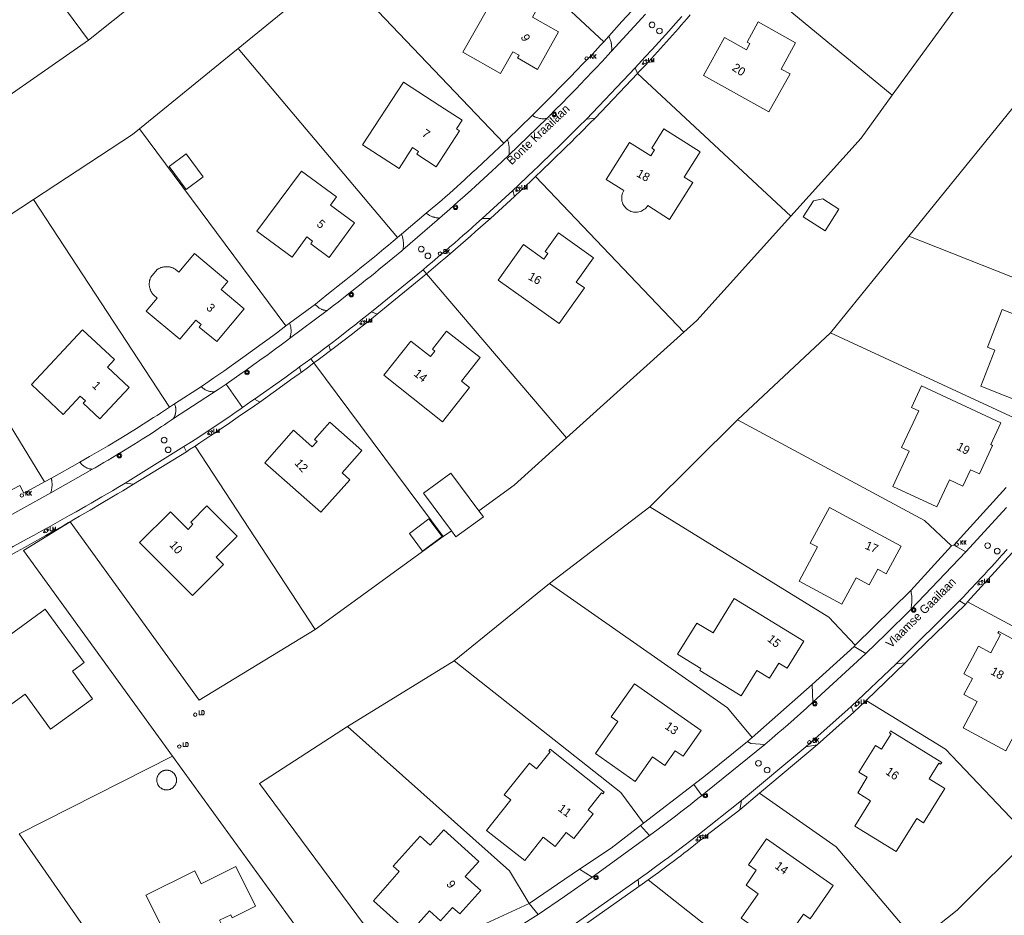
# Model space of a CAD drawing. Header units: metres. Extents: x 138165 to 154469, y 480134 to 494189.
# Tile 347 of 656: x 149090 to 149234, y 483888 to 484020. Entities that reach past the tile are written whole.
import ezdxf

# ---------------------------------------------------------------- set-up
doc = ezdxf.new("R2010")
doc.units = ezdxf.units.M
doc.header["$LTSCALE"] = 0.001
doc.header["$MEASUREMENT"] = 0
for name, color, linetype, lineweight in [('Level 5', 7, 'Continuous', 0), ('TOP-L-terrein schutting raster hek leuning', 7, 'Continuous', 0), ('TOP-L-topo objecten punt', 7, 'Continuous', 0), ('TOP-L-topo objecten vlak', 7, 'Continuous', 0), ('TOP-T-topo huisnummering naamgeving', 7, 'Continuous', 0)]:
    doc.layers.add(name, color=color, linetype=linetype, lineweight=lineweight)
doc.styles.add('Style-INTL_ISO', font='INTL_ISO.shx')
doc.styles.add('Style-STANDARD', font='STANDARD.shx')

# ---------------------------------------------------------------- blocks, each defined once
blk = doc.blocks.new('*U13')
at = {"layer": 'Level 5', "color": 7, "linetype": 'Continuous', "lineweight": 0}
blk.add_circle((0, 0), 0.0415, dxfattribs=at)
blk = doc.blocks.new('150')
at = {"layer": 'Level 5', "color": 7, "linetype": 'Continuous', "lineweight": 0}
blk.add_blockref('*U13', (0, 0), dxfattribs=at)
blk = doc.blocks.new('39')
at = {"layer": 'TOP-L-topo objecten punt', "color": 7, "linetype": 'Continuous', "lineweight": 0}
for p, q in [((0.0175, 0.0175), (-0.0175, 0.0175)), ((-0.0175, 0.0175), (-0.0175, -0.0175)), ((0.0175, 0.0175), (0.0175, -0.0175)), ((0.0175, -0.0175), (-0.0175, -0.0175))]:
    blk.add_line(p, q, dxfattribs=at)
blk.add_circle((0, 0), 0.0332, dxfattribs=at)
blk = doc.blocks.new('121')
at = {"layer": 'TOP-L-topo objecten punt', "color": 7, "linetype": 'Continuous', "lineweight": 0}
blk.add_circle((0, 0), 0.025, dxfattribs=at)
at = {"layer": 'TOP-L-topo objecten punt', "color": 7, "linetype": 'Continuous', "lineweight": 0, "style": 'Style-STANDARD'}
blk.add_text('LD', height=0.06, dxfattribs=at).set_placement((0.0483, 0))
blk = doc.blocks.new('72')
at = {"layer": 'TOP-L-topo objecten punt', "color": 7, "linetype": 'Continuous', "lineweight": 0}
blk.add_circle((0, 0), 0.025, dxfattribs=at)
at = {"layer": 'TOP-L-topo objecten punt', "color": 7, "linetype": 'Continuous', "lineweight": 0, "style": 'Style-STANDARD'}
blk.add_text('BK', height=0.06, dxfattribs=at).set_placement((0.0483, 0))
blk = doc.blocks.new('16')
at = {"layer": 'TOP-L-topo objecten punt', "color": 7, "linetype": 'Continuous', "lineweight": 0}
blk.add_circle((0, 0), 0.025, dxfattribs=at)
at = {"layer": 'TOP-L-topo objecten punt', "color": 7, "linetype": 'Continuous', "lineweight": 0, "style": 'Style-STANDARD'}
blk.add_text('LM', height=0.06, dxfattribs=at).set_placement((0.0483, 0))
blk = doc.blocks.new('10')
at = {"layer": 'TOP-L-topo objecten punt', "linetype": 'Continuous', "lineweight": 0}
blk.add_circle((0, 0), 0.0125, dxfattribs=at)
blk = doc.blocks.new('119')
at = {"layer": 'TOP-L-topo objecten punt', "color": 7, "linetype": 'Continuous', "lineweight": 0}
blk.add_circle((0, 0), 0.025, dxfattribs=at)
at = {"layer": 'TOP-L-topo objecten punt', "color": 7, "linetype": 'Continuous', "lineweight": 0, "style": 'Style-STANDARD'}
blk.add_text('KK', height=0.06, dxfattribs=at).set_placement((0.0483, 0))

msp = doc.modelspace()

# ---------------------------------------------------------------- linework, layer by layer
at = {"layer": 'TOP-L-terrein schutting raster hek leuning', "flags": 128}
for points in [[(149176.26, 484017.11), (149175.51, 484016.28), (149175.06, 484015.78), (149173.84, 484014.48), (149172.61, 484013.19), (149171.38, 484011.91), (149170.76, 484011.27), (149170.14, 484010.64), (149168.89, 484009.36), (149168.27, 484008.73), (149167.64, 484008.1), (149166.39, 484006.84), (149165.02, 484005.48)], [(149161.37, 484001.94), (149160.83, 484001.42), (149160.07, 484000.69), (149159.53, 484000.17), (149158.43, 483999.14), (149157.88, 483998.62), (149156.77, 483997.59), (149156.22, 483997.08), (149155.1, 483996.06), (149154.54, 483995.55), (149153.98, 483995.04), (149152.86, 483994.04), (149152.29, 483993.54), (149151.73, 483993.04), (149149.46, 483991.11)], [(149145.83, 483988.04), (149145.24, 483987.55), (149144.61, 483987.03), (149143.93, 483986.45), (149143.24, 483985.88), (149142.54, 483985.31), (149141.85, 483984.74), (149141.16, 483984.17), (149140.46, 483983.61), (149139.77, 483983.04), (149139.07, 483982.48), (149138.37, 483981.92), (149137.67, 483981.36), (149136.97, 483980.8), (149136.27, 483980.25), (149135.56, 483979.69), (149134.86, 483979.14), (149133.18, 483977.76)], [(149129.4, 483974.98), (149128.86, 483974.58), (149127.47, 483973.54), (149126.07, 483972.51), (149125.37, 483972), (149123.96, 483970.98), (149122.55, 483969.96), (149121.85, 483969.46), (149121.14, 483968.96), (149119.72, 483967.95), (149119.01, 483967.46), (149118.29, 483966.96), (149117.58, 483966.47), (149116.44, 483965.68)], [(149112.49, 483963.13), (149111.77, 483962.66), (149110.43, 483961.79), (149109.93, 483961.46), (149109.43, 483961.14), (149108.42, 483960.49), (149107.92, 483960.17), (149106.91, 483959.53), (149105.89, 483958.91), (149104.87, 483958.28), (149104.36, 483957.97), (149102.74, 483957.01), (149102.06, 483956.61), (149101.38, 483956.2), (149100, 483955.4), (149098.61, 483954.59)], [(149226.92, 483942.42), (149234.6, 483950.85)], [(149212.27, 483927.56), (149212.43, 483927.72), (149220.61, 483935.75)], [(149206.13, 483921.97), (149197.29, 483914.18), (149196.61, 483913.58)]]:
    msp.add_lwpolyline(points, dxfattribs=at)
at = {"layer": 'TOP-L-topo objecten vlak', "flags": 128}
for points in [[(149080.82, 484042.16), (149099.86, 484016.52)], [(149175.51, 484016.28), (149149.44, 484040.55)], [(149099.86, 484016.52), (149118.2, 484031.21)], [(149194.51, 484027.7), (149217.87, 484008.45)], [(149121.83, 484015.31), (149135.48, 484026.47), (149136.25, 484027.24)], [(149136.25, 484027.24), (149160.83, 484001.42)], [(149231.49, 484027.2), (149217.87, 484008.45)], [(149162.18, 484014.83), (149163.08, 484014.32), (149162.85, 484013.92), (149165.79, 484012.24), (149168.89, 484017.73), (149165.06, 484019.9), (149165.8, 484021.2), (149160.24, 484024.34), (149154.82, 484014.77), (149160.38, 484011.63), (149162.18, 484014.83)], [(149180.33, 484021.57), (149178.17, 484019.25), (149176.26, 484017.11)], [(149181.65, 484020.35), (149176.66, 484014.91)], [(149180.45, 484011.63), (149180.72, 484011.91), (149181.62, 484012.87), (149182.52, 484013.83), (149182.96, 484014.32), (149183.4, 484014.8), (149183.85, 484015.29), (149184.29, 484015.77), (149185.16, 484016.75), (149185.6, 484017.24), (149186.47, 484018.23), (149186.9, 484018.72), (149187.33, 484019.22), (149187.76, 484019.72), (149188.18, 484020.22)], [(149180.11, 484012.46), (149180.61, 484012.99), (149181.61, 484014.06), (149182.61, 484015.14), (149183.6, 484016.23), (149184.09, 484016.77), (149185.08, 484017.86), (149186.05, 484018.96), (149186.98, 484020.01)], [(149190.15, 484011.32), (149199.77, 484005.98), (149202.86, 484011.57), (149201.56, 484012.29), (149203.69, 484016.14), (149198.18, 484019.19), (149196.55, 484016.25), (149196.95, 484016.03), (149196.45, 484015.12), (149193.25, 484016.89), (149190.15, 484011.32)], [(149080.57, 484003.11), (149099.86, 484016.52)], [(149165.02, 484005.48), (149166.39, 484006.84), (149167.64, 484008.1), (149168.27, 484008.73), (149168.89, 484009.36), (149170.14, 484010.64), (149170.76, 484011.27), (149171.38, 484011.91), (149172.61, 484013.19), (149173.84, 484014.48), (149175.06, 484015.78), (149175.51, 484016.28)], [(149175.51, 484016.28), (149176.26, 484017.11)], [(149176.26, 484017.11), (149176.33, 484016.97), (149176.36, 484016.89), (149176.43, 484016.72), (149176.46, 484016.64), (149176.51, 484016.48), (149176.54, 484016.39), (149176.58, 484016.22), (149176.62, 484016.05), (149176.63, 484015.96), (149176.64, 484015.88), (149176.67, 484015.7), (149176.67, 484015.61), (149176.68, 484015.44), (149176.68, 484015.26), (149176.68, 484015.18), (149176.67, 484015), (149176.66, 484014.91)], [(149121.83, 484015.31), (149107.38, 484003.5)], [(149145.24, 483987.55), (149121.83, 484015.31)], [(149176.66, 484014.91), (149176.56, 484014.83), (149176.17, 484014.39), (149175.26, 484013.4), (149174.34, 484012.41), (149173.87, 484011.91), (149172.95, 484010.93), (149172.01, 484009.95), (149171.54, 484009.46), (149170.6, 484008.49), (149170.12, 484008.01), (149169.65, 484007.53), (149169.17, 484007.05), (149168.69, 484006.57), (149168.21, 484006.09), (149167.73, 484005.62), (149167.25, 484005.14), (149167.15, 484005.04)], [(149172.98, 484004.94), (149180.11, 484012.46)], [(149174.24, 484005.09), (149180.45, 484011.63)], [(149180.45, 484011.63), (149180.11, 484012.46)], [(149202.98, 483990.7), (149180.45, 484011.63)], [(149145.47, 483997.68), (149147.46, 484000.76), (149148.33, 484000.19), (149148.08, 483999.81), (149150.89, 483997.95), (149154.33, 484003.22), (149153.91, 484003.49), (149154.74, 484004.76), (149151.45, 484006.89), (149146.1, 484010.37), (149140.1, 484001.15), (149145.47, 483997.68)], [(149217.87, 484008.45), (149213.29, 484002.15), (149202.98, 483990.7)], [(149220.29, 483987.76), (149236.19, 484007.35), (149236.25, 484007.45)], [(149165.02, 484005.48), (149161.37, 484001.94)], [(149167.15, 484005.04), (149161.59, 483999.65)], [(149162.18, 483994.47), (149162.93, 483995.18), (149164.43, 483996.61), (149165.18, 483997.33), (149165.93, 483998.04), (149166.68, 483998.76), (149167.43, 483999.48), (149168.17, 484000.21), (149168.92, 484000.93), (149169.66, 484001.65), (149170.4, 484002.38), (149171.87, 484003.84), (149172.98, 484004.94)], [(149167.15, 484005.04), (149167.05, 484005.03), (149166.97, 484005.02), (149166.82, 484005), (149166.67, 484004.99), (149166.59, 484004.99), (149166.44, 484005), (149166.29, 484005.01), (149166.14, 484005.03), (149165.99, 484005.06), (149165.84, 484005.1), (149165.7, 484005.15), (149165.63, 484005.17), (149165.55, 484005.2), (149165.48, 484005.23), (149165.42, 484005.26), (149165.35, 484005.29), (149165.28, 484005.32), (149165.21, 484005.36), (149165.15, 484005.4), (149165.02, 484005.48)], [(149174.24, 484005.09), (149173.54, 484004.39), (149172.13, 484002.98), (149171.42, 484002.27), (149170.71, 484001.57), (149170, 484000.88), (149169.29, 484000.18), (149168.58, 483999.48), (149167.87, 483998.79), (149166.43, 483997.4), (149165.51, 483996.51)], [(149172.98, 484004.94), (149174.24, 484005.09)], [(149107.38, 484003.5), (149106.35, 484002.66), (149091.82, 483993.12)], [(149107.38, 484003.5), (149128.86, 483974.58)], [(149187.32, 483996.42), (149189.68, 484000.15), (149184.35, 484003.5), (149182.57, 484000.66), (149182.97, 484000.41), (149182.41, 483999.53), (149179.3, 484001.49), (149175.89, 483996.07), (149178.46, 483994.45), (149178.35, 483994.25), (149178.28, 483994.09), (149178.23, 483993.92), (149178.18, 483993.7), (149178.15, 483993.53), (149178.15, 483993.3), (149178.16, 483993.07), (149178.19, 483992.9), (149178.26, 483992.68), (149178.34, 483992.46), (149178.45, 483992.26), (149178.55, 483992.12), (149178.69, 483991.94), (149178.82, 483991.82), (149178.99, 483991.67), (149179.14, 483991.57), (149179.34, 483991.47), (149179.5, 483991.4), (149179.72, 483991.33), (149179.89, 483991.29), (149180.12, 483991.27), (149180.29, 483991.27), (149180.46, 483991.28), (149180.69, 483991.32), (149180.86, 483991.37), (149181.07, 483991.45), (149181.27, 483991.56), (149181.42, 483991.65), (149181.6, 483991.79), (149181.72, 483991.91), (149181.87, 483992.09), (149181.98, 483992.24), (149185.18, 483990.22), (149188.59, 483995.62), (149187.32, 483996.42)], [(149149.46, 483991.11), (149151.73, 483993.04), (149152.29, 483993.54), (149152.86, 483994.04), (149153.98, 483995.04), (149154.54, 483995.55), (149155.1, 483996.06), (149156.22, 483997.08), (149156.77, 483997.59), (149157.88, 483998.62), (149158.43, 483999.14), (149159.53, 484000.17), (149160.07, 484000.69), (149160.83, 484001.42)], [(149160.83, 484001.42), (149161.37, 484001.94)], [(149161.37, 484001.94), (149161.43, 484001.75), (149161.46, 484001.66), (149161.51, 484001.47), (149161.53, 484001.37), (149161.57, 484001.18), (149161.58, 484001.08), (149161.61, 484000.88), (149161.62, 484000.79), (149161.63, 484000.59), (149161.64, 484000.49), (149161.64, 484000.39), (149161.63, 484000.2), (149161.63, 484000.1), (149161.62, 483999.9), (149161.59, 483999.65)], [(149111.72, 483997.99), (149114.23, 483994.62), (149116.72, 483996.47), (149114.21, 483999.84), (149111.72, 483997.99)], [(149161.59, 483999.65), (149159.77, 483997.93), (149159.15, 483997.35), (149157.91, 483996.22), (149156.67, 483995.08), (149156.04, 483994.52), (149154.79, 483993.4), (149154.16, 483992.84), (149153.53, 483992.28), (149152.9, 483991.72), (149151.4, 483990.4)], [(149135.38, 483992.32), (149136.27, 483993.52), (149131.14, 483997.32), (149124.6, 483988.48), (149129.75, 483984.68), (149131.93, 483987.64), (149132.77, 483987.02), (149132.49, 483986.65), (149135.19, 483984.64), (149138.92, 483989.7), (149135.38, 483992.32)], [(149162.42, 483993.57), (149163.34, 483994.45), (149164.06, 483995.13), (149164.79, 483995.82), (149165.51, 483996.51)], [(149165.51, 483996.51), (149187.26, 483973.65)], [(149157.68, 483990.36), (149162.18, 483994.47)], [(149162.42, 483993.57), (149162.18, 483994.47)], [(149091.82, 483993.12), (149074.88, 483982.02), (149093.42, 483951.69)], [(149111.77, 483962.66), (149091.82, 483993.12)], [(149158.87, 483990.35), (149162.42, 483993.57)], [(149204.79, 483990.58), (149208, 483988.53), (149210.04, 483991.74), (149207.68, 483993.24), (149206.3, 483992.94), (149204.79, 483990.58)], [(149149.46, 483991.11), (149145.83, 483988.04)], [(149151.4, 483990.4), (149146.03, 483985.74)], [(149148.99, 483982.82), (149149.65, 483983.38), (149150.31, 483983.94), (149151.62, 483985.06), (149152.28, 483985.62), (149152.93, 483986.19), (149153.59, 483986.75), (149154.89, 483987.89), (149155.54, 483988.46), (149156.83, 483989.6), (149157.68, 483990.36)], [(149151.4, 483990.4), (149151.23, 483990.42), (149151.15, 483990.43), (149151.07, 483990.44), (149150.9, 483990.47), (149150.73, 483990.5), (149150.65, 483990.53), (149150.57, 483990.55), (149150.49, 483990.57), (149150.41, 483990.6), (149150.26, 483990.66), (149150.18, 483990.69), (149150.03, 483990.76), (149149.95, 483990.8), (149149.88, 483990.84), (149149.73, 483990.93), (149149.59, 483991.02), (149149.46, 483991.11)], [(149158.87, 483990.35), (149158.14, 483989.7), (149156.69, 483988.42), (149155.96, 483987.78), (149155.23, 483987.14), (149154.49, 483986.5), (149153.76, 483985.87), (149152.29, 483984.6), (149151.55, 483983.97), (149150.82, 483983.34), (149149.49, 483982.22)], [(149157.68, 483990.36), (149158.87, 483990.35)], [(149202.98, 483990.7), (149189.16, 483975.36), (149187.26, 483973.65)], [(149133.18, 483977.76), (149134.86, 483979.14), (149135.56, 483979.69), (149136.27, 483980.25), (149136.97, 483980.8), (149137.67, 483981.36), (149138.37, 483981.92), (149139.07, 483982.48), (149139.77, 483983.04), (149140.46, 483983.61), (149141.16, 483984.17), (149141.85, 483984.74), (149142.54, 483985.31), (149143.24, 483985.88), (149143.93, 483986.45), (149144.61, 483987.03), (149145.24, 483987.55)], [(149145.24, 483987.55), (149145.83, 483988.04)], [(149145.83, 483988.04), (149145.86, 483987.96), (149145.89, 483987.88), (149145.92, 483987.8), (149145.95, 483987.71), (149145.97, 483987.63), (149146.02, 483987.46), (149146.04, 483987.37), (149146.07, 483987.2), (149146.09, 483987.02), (149146.11, 483986.85), (149146.12, 483986.76), (149146.12, 483986.58), (149146.12, 483986.49), (149146.11, 483986.32), (149146.11, 483986.23), (149146.09, 483986.06), (149146.06, 483985.88), (149146.03, 483985.74)], [(149167.3, 483985.23), (149166.7, 483984.39), (149163.71, 483986.52), (149160, 483981.32), (149168.98, 483974.96), (149172.67, 483980.16), (149171.46, 483981.03), (149174.02, 483984.6), (149168.86, 483988.26), (149166.92, 483985.51), (149167.3, 483985.23)], [(149208.79, 483973.58), (149220.29, 483987.76)], [(149220.29, 483987.76), (149248.17, 483976.76), (149252.72, 483973.37)], [(149146.03, 483985.74), (149145.87, 483985.62), (149144.55, 483984.52), (149143.22, 483983.43), (149142.55, 483982.89), (149141.89, 483982.35), (149141.22, 483981.81), (149140.55, 483981.28), (149139.88, 483980.74), (149138.53, 483979.67), (149137.86, 483979.14), (149136.51, 483978.09), (149135.83, 483977.56), (149135.15, 483977.03), (149134.91, 483976.85)], [(149109.06, 483979.63), (149109.11, 483979.54), (149109.15, 483979.47), (149109.2, 483979.4), (149109.24, 483979.33), (149109.29, 483979.27), (149109.36, 483979.19), (149109.41, 483979.13), (149109.96, 483978.67), (149108.36, 483976.75), (149113.27, 483972.64), (149115.63, 483975.45), (149116.41, 483974.77), (149116.12, 483974.42), (149118.7, 483972.28), (149122.73, 483977.11), (149119.35, 483979.93), (149120.33, 483981.1), (149115.41, 483985.2), (149113.13, 483982.47), (149112.58, 483982.93), (149112.5, 483982.97), (149112.42, 483983.01), (149112.35, 483983.05), (149112.27, 483983.09), (149112.2, 483983.12), (149112.12, 483983.15), (149112.04, 483983.17), (149111.95, 483983.2), (149111.86, 483983.22), (149111.78, 483983.24), (149111.7, 483983.25), (149111.6, 483983.27), (149111.52, 483983.27), (149111.44, 483983.28), (149111.34, 483983.28), (149111.26, 483983.28), (149111.16, 483983.28), (149111.08, 483983.27), (149110.99, 483983.26), (149110.91, 483983.25), (149110.83, 483983.23), (149110.75, 483983.21), (149110.67, 483983.19), (149110.58, 483983.16), (149110.5, 483983.14), (149110.42, 483983.11), (149110.34, 483983.08), (149110.26, 483983.03), (149110.18, 483983), (149110.11, 483982.96), (149110.03, 483982.91), (149109.96, 483982.86), (149109, 483981.72), (149108.97, 483981.63), (149108.94, 483981.55), (149108.91, 483981.47), (149108.89, 483981.39), (149108.86, 483981.31), (149108.85, 483981.23), (149108.83, 483981.13), (149108.82, 483981.05), (149108.81, 483980.97), (149108.8, 483980.88), (149108.8, 483980.8), (149108.8, 483980.7), (149108.8, 483980.62), (149108.8, 483980.53), (149108.82, 483980.44), (149108.83, 483980.36), (149108.84, 483980.27), (149108.86, 483980.19), (149108.88, 483980.11), (149108.91, 483980.02), (149108.93, 483979.94), (149108.96, 483979.86), (149108.99, 483979.78), (149109.03, 483979.71), (149109.06, 483979.63)], [(149141.43, 483976.66), (149148.99, 483982.82)], [(149149.49, 483982.22), (149148.99, 483982.82)], [(149142.26, 483976.3), (149149.49, 483982.22)], [(149170.04, 483958.14), (149149.49, 483982.22)], [(149134.91, 483976.85), (149129.38, 483972.72)], [(149133.18, 483977.76), (149129.4, 483974.98)], [(149134.91, 483976.85), (149134.85, 483976.85), (149134.78, 483976.86), (149134.71, 483976.86), (149134.65, 483976.87), (149134.58, 483976.88), (149134.52, 483976.89), (149134.39, 483976.92), (149134.33, 483976.94), (149134.21, 483976.98), (149134.14, 483977), (149134.08, 483977.03), (149133.97, 483977.08), (149133.85, 483977.14), (149133.74, 483977.21), (149133.69, 483977.25), (149133.64, 483977.29), (149133.58, 483977.33), (149133.53, 483977.37), (149133.44, 483977.46), (149133.35, 483977.55), (149133.3, 483977.6), (149133.26, 483977.65), (149133.22, 483977.7), (149133.18, 483977.76)], [(149242.16, 483968.85), (149243.48, 483968.33), (149245.17, 483972.62), (149234.01, 483977.01), (149231.84, 483971.48), (149232.95, 483971.04), (149230.86, 483965.72), (149237.53, 483963.12), (149239.12, 483967.22), (149241.18, 483966.4), (149242.16, 483968.85)], [(149135.17, 483971.78), (149135.68, 483972.16), (149136.34, 483972.66), (149137, 483973.17), (149138.31, 483974.19), (149138.97, 483974.7), (149139.62, 483975.21), (149141.43, 483976.66)], [(149142.26, 483976.3), (149141.42, 483975.62), (149140.23, 483974.68), (149139.63, 483974.21), (149138.43, 483973.28), (149137.22, 483972.35), (149136.01, 483971.43), (149135.42, 483970.98)], [(149141.43, 483976.66), (149142.26, 483976.3)], [(149102.65, 483968.55), (149103.67, 483969.65), (149098.98, 483974.01), (149091.49, 483965.97), (149096.16, 483961.6), (149098.67, 483964.27), (149099.42, 483963.57), (149099.1, 483963.23), (149101.55, 483960.93), (149105.85, 483965.53), (149102.65, 483968.55)], [(149116.44, 483965.68), (149117.58, 483966.47), (149118.29, 483966.96), (149119.01, 483967.46), (149119.72, 483967.95), (149121.14, 483968.96), (149121.85, 483969.46), (149122.55, 483969.96), (149123.96, 483970.98), (149125.37, 483972), (149126.07, 483972.51), (149127.47, 483973.54), (149128.86, 483974.58)], [(149128.86, 483974.58), (149129.4, 483974.98)], [(149129.4, 483974.98), (149129.43, 483974.9), (149129.48, 483974.75), (149129.53, 483974.61), (149129.54, 483974.53), (149129.56, 483974.46), (149129.59, 483974.3), (149129.6, 483974.23), (149129.6, 483974.15), (149129.61, 483974), (149129.62, 483973.84), (149129.61, 483973.77), (149129.61, 483973.61), (149129.59, 483973.46), (149129.56, 483973.31), (149129.53, 483973.16), (149129.51, 483973.08), (149129.49, 483973.01), (149129.46, 483972.93), (149129.44, 483972.86), (149129.41, 483972.79), (149129.38, 483972.72)], [(149129.38, 483972.72), (149128.96, 483972.4), (149127.97, 483971.67), (149127.33, 483971.2), (149126.04, 483970.26), (149125.39, 483969.8), (149124.16, 483968.91), (149123, 483968.09), (149122.42, 483967.68), (149121.25, 483966.86), (149120.08, 483966.06)], [(149155.82, 483965.54), (149154.64, 483966.47), (149157.39, 483969.93), (149152.45, 483973.83), (149150.35, 483971.19), (149150.71, 483970.9), (149150.06, 483970.09), (149147.18, 483972.36), (149143.22, 483967.35), (149151.85, 483960.53), (149155.82, 483965.54)], [(149187.26, 483973.65), (149170.04, 483958.14)], [(149195.13, 483960.82), (149208.79, 483973.58)], [(149240.2, 483957.37), (149235.85, 483961.03), (149208.79, 483973.58)], [(149132.5, 483969.77), (149133.02, 483970.16), (149133.69, 483970.66), (149134.35, 483971.16), (149135.17, 483971.78)], [(149135.42, 483970.98), (149135.17, 483971.78)], [(149130.86, 483968.56), (149131.69, 483969.17), (149132.5, 483969.77)], [(149132.5, 483969.77), (149132.96, 483969.15)], [(149135.42, 483970.98), (149135.4, 483970.97), (149134.19, 483970.06), (149133.58, 483969.6), (149132.96, 483969.15)], [(149124.25, 483963.85), (149128.71, 483966.99), (149129.68, 483967.7), (149130.35, 483968.18), (149130.86, 483968.56)], [(149131.08, 483967.77), (149130.86, 483968.56)], [(149132.96, 483969.15), (149132.01, 483968.45), (149131.08, 483967.77)], [(149151.95, 483943.67), (149132.96, 483969.15)], [(149125.03, 483963.41), (149128.92, 483966.22), (149129.54, 483966.66), (149130.78, 483967.55), (149131.08, 483967.77)], [(149118.91, 483965.26), (149112.35, 483961.02)], [(149116.44, 483965.68), (149112.49, 483963.13)], [(149118.91, 483965.26), (149118.29, 483964.93), (149118.24, 483964.93), (149118.17, 483964.93), (149118.04, 483964.93), (149117.9, 483964.94), (149117.84, 483964.95), (149117.7, 483964.97), (149117.57, 483964.99), (149117.51, 483965.01), (149117.38, 483965.05), (149117.25, 483965.1), (149117.13, 483965.16), (149117.01, 483965.22), (149116.95, 483965.25), (149116.84, 483965.33), (149116.79, 483965.37), (149116.68, 483965.45), (149116.58, 483965.54), (149116.53, 483965.58), (149116.44, 483965.68)], [(149120.08, 483966.06), (149120.08, 483966.06), (149119.49, 483965.66), (149118.91, 483965.26)], [(149122.47, 483962.59), (149120.08, 483966.06)], [(149222.15, 483965.8), (149220.68, 483962.63), (149221.76, 483962.12), (149219.25, 483956.73), (149220.34, 483956.22), (149217.95, 483951.04), (149224.42, 483948.03), (149226.28, 483952.01), (149228.25, 483951.08), (149229.38, 483953.46), (149230.66, 483952.86), (149232.61, 483957.05), (149232.34, 483957.17), (149233.82, 483960.34), (149222.15, 483965.8)], [(149122.47, 483962.59), (149122.64, 483962.71), (149123.71, 483963.47), (149124.25, 483963.85)], [(149124.25, 483963.85), (149125.03, 483963.41)], [(149098.61, 483954.59), (149100, 483955.4), (149101.38, 483956.2), (149102.06, 483956.61), (149102.74, 483957.01), (149104.36, 483957.97), (149104.87, 483958.28), (149105.89, 483958.91), (149106.91, 483959.53), (149107.92, 483960.17), (149108.42, 483960.49), (149109.43, 483961.14), (149109.93, 483961.46), (149110.43, 483961.79), (149111.77, 483962.66)], [(149111.77, 483962.66), (149112.49, 483963.13)], [(149112.49, 483963.13), (149112.55, 483963), (149112.59, 483962.88), (149112.63, 483962.75), (149112.66, 483962.62), (149112.67, 483962.55), (149112.68, 483962.49), (149112.68, 483962.42), (149112.69, 483962.35), (149112.69, 483962.29), (149112.7, 483962.22), (149112.69, 483962.09), (149112.68, 483961.96), (149112.66, 483961.82), (149112.64, 483961.69), (149112.62, 483961.63), (149112.58, 483961.5), (149112.56, 483961.44), (149112.53, 483961.38), (149112.51, 483961.31), (149112.48, 483961.25), (149112.45, 483961.19), (149112.42, 483961.14), (149112.39, 483961.08), (149112.35, 483961.02)], [(149113.88, 483956.88), (149114.99, 483957.58), (149115.55, 483957.94), (149116.65, 483958.65), (149117.75, 483959.38), (149118.84, 483960.1), (149119.93, 483960.84), (149120.48, 483961.21), (149121.02, 483961.58), (149121.56, 483961.96), (149122.1, 483962.33), (149122.47, 483962.59)], [(149125.03, 483963.41), (149123.44, 483962.31), (149122.65, 483961.76), (149121.85, 483961.22), (149120.26, 483960.13), (149119.45, 483959.59), (149118.65, 483959.05), (149117.85, 483958.52), (149116.24, 483957.45), (149115.51, 483956.96)], [(149112.35, 483961.02), (149111.99, 483960.76), (149111.42, 483960.37), (149111.01, 483960.09), (149110.6, 483959.81), (149109.78, 483959.26), (149108.96, 483958.72), (149107.77, 483957.97), (149107.14, 483957.58), (149106.52, 483957.19), (149105.89, 483956.81), (149105.27, 483956.42), (149104.01, 483955.66), (149102.75, 483954.9), (149102.12, 483954.52), (149100.85, 483953.78), (149100.45, 483953.54)], [(149125.74, 483954.48), (149133.98, 483947.23), (149138.22, 483952.01), (149137.1, 483953.01), (149140, 483956.3), (149135.29, 483960.45), (149133.07, 483957.93), (149133.42, 483957.63), (149132.73, 483956.85), (149129.97, 483959.28), (149125.74, 483954.48)], [(149182.3, 483948.02), (149195.13, 483960.82)], [(149195.13, 483960.82), (149222.62, 483946.05), (149226.59, 483942.29)], [(149170.04, 483958.14), (149162.36, 483951.23), (149157.19, 483947.47)], [(149105.27, 483951.49), (149113.88, 483956.88)], [(149114.25, 483956.13), (149113.88, 483956.88)], [(149114.25, 483956.13), (149114.7, 483956.43), (149115.51, 483956.96)], [(149115.51, 483956.96), (149133.15, 483930.02)], [(149106.48, 483951.35), (149114.25, 483956.13)], [(149098.61, 483954.59), (149094.42, 483952.22)], [(149100.45, 483953.54), (149100.31, 483953.56), (149100.17, 483953.58), (149100.11, 483953.6), (149099.97, 483953.63), (149099.83, 483953.67), (149099.7, 483953.72), (149099.64, 483953.75), (149099.57, 483953.78), (149099.45, 483953.84), (149099.32, 483953.91), (149099.21, 483953.99), (149099.09, 483954.08), (149098.98, 483954.17), (149098.88, 483954.27), (149098.83, 483954.32), (149098.79, 483954.37), (149098.69, 483954.48), (149098.61, 483954.59)], [(149093.42, 483951.69), (149094.42, 483952.22)], [(149100.45, 483953.54), (149094.33, 483950.07)], [(149094.42, 483952.22), (149094.44, 483952.11), (149094.46, 483952.02), (149094.47, 483951.93), (149094.5, 483951.75), (149094.51, 483951.66), (149094.52, 483951.48), (149094.52, 483951.4), (149094.52, 483951.22), (149094.52, 483951.13), (149094.51, 483950.95), (149094.5, 483950.86), (149094.49, 483950.77), (149094.46, 483950.59), (149094.42, 483950.41), (149094.4, 483950.33), (149094.36, 483950.15), (149094.33, 483950.07)], [(149157.19, 483947.47), (149153.09, 483952.98), (149149.05, 483950.04), (149153.14, 483944.53)], [(148980.64, 483911.88), (149008.62, 483917.71), (149022.24, 483921.67), (149046.09, 483929.71), (149062.3, 483936.83), (149089.81, 483951.16), (149090.39, 483950.06), (149093.42, 483951.69)], [(149088.16, 483941.82), (149088.8, 483942.19), (149090.87, 483943.32), (149091.9, 483943.88), (149092.93, 483944.45), (149093.96, 483945.02), (149096.02, 483946.17), (149097.05, 483946.75), (149098.07, 483947.32), (149099.48, 483948.12), (149100.27, 483948.57), (149101.84, 483949.48), (149102.62, 483949.94), (149103.41, 483950.4), (149104.19, 483950.85), (149105.27, 483951.49)], [(149097.18, 483945.84), (149097.73, 483946.18), (149098.53, 483946.65), (149100.13, 483947.57), (149101.72, 483948.51), (149103.31, 483949.45), (149104.11, 483949.92), (149104.9, 483950.4), (149105.69, 483950.87), (149106.48, 483951.35)], [(149105.27, 483951.49), (149106.48, 483951.35)], [(149226.92, 483942.42), (149234.6, 483950.85)], [(149094.33, 483950.07), (149087.32, 483946.17)], [(149111.89, 483947.32), (149107.36, 483942.78), (149115.15, 483935.04), (149119.67, 483939.57), (149118.6, 483940.63), (149121.71, 483943.74), (149117.25, 483948.17), (149114.89, 483945.8), (149115.21, 483945.47), (149114.48, 483944.73), (149111.89, 483947.32)], [(149167.56, 483936.78), (149182.3, 483948.02)], [(149212.43, 483927.72), (149208.55, 483931.86), (149182.3, 483948.02)], [(149216.99, 483938.21), (149219.17, 483942.27), (149208.64, 483947.95), (149205.83, 483942.72), (149206.88, 483942.15), (149204.19, 483937.11), (149210.47, 483933.73), (149212.55, 483937.6), (149214.49, 483936.57), (149215.74, 483938.88), (149216.99, 483938.21)], [(149234.63, 483947.93), (149228.67, 483941.41)], [(149153.14, 483944.53), (149153.82, 483943.62), (149157.87, 483946.56), (149157.19, 483947.47)], [(149097.18, 483945.84), (149096.93, 483945.72), (149096.13, 483945.27), (149094.52, 483944.36), (149093.6, 483943.84), (149091.51, 483942.67), (149090.47, 483942.08), (149089.42, 483941.5), (149088.09, 483940.77)], [(149097.18, 483945.84), (149090.33, 483941.65), (149112.21, 483911.46)], [(149133.15, 483930.02), (149116.14, 483919.66), (149097.18, 483945.84)], [(149146.98, 483944.14), (149148.92, 483941.54), (149151.8, 483943.69), (149149.86, 483946.29), (149146.98, 483944.14)], [(149151.95, 483943.67), (149133.15, 483930.02)], [(149153.14, 483944.53), (149151.95, 483943.67)], [(149226.59, 483942.29), (149220.61, 483935.75)], [(149226.92, 483942.42), (149226.59, 483942.29)], [(149228.67, 483941.41), (149226.92, 483942.42)], [(149220.61, 483932.99), (149228.67, 483941.41)], [(149227.74, 483934.22), (149228.27, 483934.77), (149229.32, 483935.88), (149230.36, 483936.99), (149230.88, 483937.55), (149231.39, 483938.11), (149231.91, 483938.67), (149232.42, 483939.23), (149232.93, 483939.79), (149233.96, 483940.93), (149234.72, 483941.78)], [(149235.89, 483941.79), (149228.94, 483934.08)], [(149153.54, 483925.45), (149167.56, 483936.78)], [(149167.56, 483936.78), (149193.66, 483918.53), (149197.29, 483914.18)], [(149212.43, 483927.72), (149220.61, 483935.75)], [(149220.61, 483935.75), (149220.63, 483935.63), (149220.67, 483935.39), (149220.7, 483935.15), (149220.72, 483934.91), (149220.73, 483934.79), (149220.73, 483934.67), (149220.74, 483934.43), (149220.74, 483934.31), (149220.73, 483934.06), (149220.73, 483933.94), (149220.71, 483933.7), (149220.7, 483933.58), (149220.69, 483933.46), (149220.67, 483933.34), (149220.63, 483933.1), (149220.61, 483932.99)], [(149189.61, 483924.03), (149195.69, 483920.28), (149198, 483924.03), (149199.86, 483922.88), (149201.24, 483925.11), (149202.46, 483924.37), (149204.87, 483928.31), (149194.67, 483934.58), (149191.56, 483929.52), (149189.17, 483930.98), (149186.36, 483926.39), (149189.77, 483924.3), (149189.61, 483924.03)], [(149227.74, 483934.22), (149218.45, 483924.99)], [(149219.78, 483925.15), (149228.6, 483933.71)], [(149228.6, 483933.71), (149227.74, 483934.22)], [(149228.94, 483934.08), (149228.6, 483933.71)], [(149228.94, 483934.08), (149240.87, 483927.67), (149253.92, 483915.48)], [(149094.27, 483915.4), (149100.47, 483919.88), (149097.54, 483923.93), (149099.23, 483925.19), (149093.53, 483933.03), (149087.71, 483928.77), (149086.98, 483929.77), (149080.83, 483925.29), (149084.79, 483919.84), (149085.04, 483920.02), (149084.88, 483920.25), (149085.72, 483920.86), (149087.55, 483918.33), (149090.56, 483920.54), (149094.27, 483915.4)], [(149220.61, 483932.99), (149216.95, 483929.33), (149213.99, 483926.52)], [(149228.26, 483915.59), (149234.56, 483912.23), (149237.26, 483917.26), (149238.32, 483916.69), (149241.12, 483921.93), (149239.39, 483922.85), (149240.8, 483925.49), (149241.2, 483925.28), (149241.34, 483925.55), (149233.5, 483929.76), (149233.36, 483929.49), (149233.76, 483929.28), (149232.33, 483926.63), (149230.55, 483927.58), (149228.38, 483923.51), (149229.64, 483922.84), (149228.4, 483920.51), (149230.33, 483919.48), (149228.26, 483915.59)], [(149212.27, 483927.56), (149212.43, 483927.72)], [(149212.27, 483927.56), (149206.13, 483921.97)], [(149206.23, 483919.36), (149213.99, 483926.52)], [(149213.99, 483926.52), (149212.27, 483927.56)], [(149137.88, 483915.79), (149153.54, 483925.45)], [(149153.54, 483925.45), (149178.02, 483906.1), (149181.35, 483901.6)], [(149211.86, 483918.75), (149218.45, 483924.99)], [(149219.78, 483925.15), (149214.02, 483919.63)], [(149218.45, 483924.99), (149219.78, 483925.15)], [(149187.16, 483911.42), (149189.8, 483915.21), (149180.01, 483922.07), (149176.59, 483917.2), (149177.57, 483916.51), (149174.32, 483911.84), (149180.14, 483907.74), (149182.69, 483911.34), (149184.48, 483910.08), (149186, 483912.24), (149187.16, 483911.42)], [(149197.29, 483914.18), (149206.13, 483921.97)], [(149206.13, 483921.97), (149206.23, 483919.36)], [(149206.23, 483919.36), (149205.31, 483918.53), (149204.39, 483917.7), (149203.47, 483916.88), (149202.54, 483916.06), (149201.6, 483915.25), (149201.13, 483914.85), (149200.18, 483914.05), (149199.15, 483913.18)], [(149214.02, 483919.63), (149212.17, 483917.86)], [(149238.05, 483899.47), (149225.68, 483912.46), (149214.02, 483919.63)], [(149211.86, 483918.75), (149205.19, 483912.81)], [(149206.86, 483913.13), (149210.07, 483915.97), (149212.17, 483917.86)], [(149212.17, 483917.86), (149211.86, 483918.75)], [(149146.43, 483878.51), (149125, 483907.42), (149137.88, 483915.79)], [(149137.88, 483915.79), (149161.68, 483894.6), (149164.55, 483889.84)], [(149225.13, 483910.53), (149217.63, 483915.15), (149217.46, 483914.88), (149217.71, 483914.73), (149216.3, 483912.45), (149215.4, 483913.01), (149212.98, 483909.08), (149214.19, 483908.34), (149212.81, 483906.06), (149214.68, 483904.91), (149212.38, 483901.17), (149218.45, 483897.43), (149221.46, 483902.3), (149222.48, 483901.67), (149225.6, 483906.71), (149223.31, 483908.13), (149224.71, 483910.41), (149224.96, 483910.26), (149225.13, 483910.53)], [(149196.61, 483913.58), (149190.47, 483908.63), (149188.76, 483907.31)], [(149189.93, 483905.69), (149190.51, 483906.15), (149199.15, 483913.18)], [(149196.61, 483913.58), (149197.29, 483914.18)], [(149199.15, 483913.18), (149197.11, 483913.28), (149196.61, 483913.58)], [(149167.67, 483912.46), (149167.47, 483912.21), (149167.63, 483912.09), (149165.65, 483909.6), (149164.6, 483910.43), (149160.91, 483905.78), (149161.85, 483905.03), (149158.3, 483900.54), (149163.91, 483896.12), (149166.63, 483899.58), (149168.36, 483898.2), (149169.98, 483900.24), (149171.1, 483899.36), (149173.96, 483902.98), (149173.23, 483903.56), (149175.2, 483906.06), (149175.36, 483905.93), (149175.56, 483906.18), (149167.67, 483912.46)], [(149195.72, 483904.92), (149205.19, 483912.81)], [(149198.38, 483906.02), (149206.86, 483913.13)], [(149205.19, 483912.81), (149206.86, 483913.13)], [(149089.7, 483900.03), (149112.21, 483911.46)], [(149112.21, 483911.46), (149133.48, 483882.1), (149129.72, 483880.25), (149133.31, 483873.62)], [(149109.91, 483907.72), (149109.92, 483907.66), (149109.94, 483907.59), (149109.96, 483907.52), (149109.98, 483907.45), (149110, 483907.39), (149110.03, 483907.33), (149110.06, 483907.26), (149110.1, 483907.2), (149110.13, 483907.14), (149110.17, 483907.08), (149110.22, 483907.02), (149110.27, 483906.97), (149110.31, 483906.92), (149110.36, 483906.87), (149110.42, 483906.82), (149110.48, 483906.78), (149110.53, 483906.74), (149110.58, 483906.7), (149110.65, 483906.67), (149110.72, 483906.63), (149110.79, 483906.6), (149110.85, 483906.58), (149110.92, 483906.55), (149110.99, 483906.53), (149111.05, 483906.52), (149111.13, 483906.51), (149111.2, 483906.49), (149111.27, 483906.49), (149111.34, 483906.49), (149111.42, 483906.49), (149111.48, 483906.49), (149111.55, 483906.5), (149111.63, 483906.52), (149111.7, 483906.53), (149111.77, 483906.55), (149111.84, 483906.57), (149111.9, 483906.6), (149111.97, 483906.63), (149112.03, 483906.66), (149112.09, 483906.69), (149112.15, 483906.73), (149112.21, 483906.77), (149112.27, 483906.82), (149112.32, 483906.87), (149112.37, 483906.91), (149112.42, 483906.97), (149112.46, 483907.02), (149112.51, 483907.07), (149112.55, 483907.14), (149112.59, 483907.19), (149112.62, 483907.26), (149112.66, 483907.32), (149112.68, 483907.38), (149112.71, 483907.45), (149112.73, 483907.52), (149112.75, 483907.59), (149112.77, 483907.65), (149112.78, 483907.71), (149112.79, 483907.79), (149112.79, 483907.86), (149112.8, 483907.94), (149112.79, 483908.01), (149112.79, 483908.08), (149112.78, 483908.14), (149112.77, 483908.22), (149112.75, 483908.28), (149112.73, 483908.35), (149112.71, 483908.42), (149112.66, 483908.54), (149112.63, 483908.61), (149112.59, 483908.68), (149112.52, 483908.78), (149112.48, 483908.84), (149112.43, 483908.9), (149112.38, 483908.96), (149112.32, 483909.01), (149112.21, 483909.1), (149112.15, 483909.14), (149112.1, 483909.18), (149112.03, 483909.22), (149111.96, 483909.25), (149111.91, 483909.28), (149111.84, 483909.3), (149111.77, 483909.32), (149111.7, 483909.34), (149111.63, 483909.36), (149111.55, 483909.37), (149111.49, 483909.38), (149111.42, 483909.39), (149111.35, 483909.39), (149111.29, 483909.39), (149111.21, 483909.38), (149111.15, 483909.37), (149111.07, 483909.36), (149111.01, 483909.35), (149110.94, 483909.33), (149110.86, 483909.31), (149110.79, 483909.28), (149110.73, 483909.25), (149110.67, 483909.22), (149110.61, 483909.19), (149110.55, 483909.15), (149110.48, 483909.1), (149110.42, 483909.06), (149110.37, 483909.01), (149110.32, 483908.97), (149110.27, 483908.91), (149110.23, 483908.86), (149110.18, 483908.8), (149110.14, 483908.74), (149110.1, 483908.68), (149110.04, 483908.56), (149110.01, 483908.49), (149109.98, 483908.42), (149109.96, 483908.36), (149109.94, 483908.29), (149109.92, 483908.22), (149109.91, 483908.15), (149109.9, 483908.08), (149109.9, 483908.01), (149109.89, 483907.94), (149109.9, 483907.87), (149109.9, 483907.8), (149109.91, 483907.72)], [(149181.35, 483901.6), (149188.76, 483907.31)], [(149188.76, 483907.31), (149189.93, 483905.69)], [(149195.47, 483903.57), (149198.38, 483906.02)], [(149198.38, 483906.02), (149209.63, 483898.15), (149221.5, 483884.13)], [(149189.93, 483905.69), (149189.35, 483905.23), (149188.77, 483904.77), (149188.19, 483904.32), (149187.02, 483903.41), (149185.85, 483902.51), (149185.26, 483902.07), (149184.08, 483901.18), (149183.49, 483900.73), (149182.23, 483899.81)], [(149195.72, 483904.92), (149189.32, 483899.87)], [(149195.47, 483903.57), (149195.72, 483904.92)], [(149190.5, 483899.74), (149195.47, 483903.57)], [(149155.19, 483893.77), (149157.19, 483896.01), (149152.04, 483900.63), (149150.03, 483898.4), (149148.54, 483899.72), (149144.6, 483895.3), (149145.5, 483894.51), (149141.71, 483890.22), (149147, 483885.48), (149149.92, 483888.74), (149151.57, 483887.29), (149153.33, 483889.25), (149154.39, 483888.31), (149157.45, 483891.74), (149155.19, 483893.77)], [(149180.9, 483901.26), (149176.59, 483897.96), (149171.94, 483894.85)], [(149180.9, 483901.26), (149181.35, 483901.6)], [(149182.23, 483899.81), (149180.9, 483901.26)], [(149089.7, 483900.03), (149110.14, 483870.64)], [(149173.82, 483893.7), (149182.23, 483899.81)], [(149180.56, 483893.33), (149181.25, 483893.83), (149181.88, 483894.29), (149183.13, 483895.2), (149184.38, 483896.12), (149185, 483896.59), (149186.24, 483897.52), (149186.86, 483897.98), (149187.48, 483898.45), (149188.09, 483898.92), (149189.32, 483899.87)], [(149182.04, 483893.3), (149183.06, 483894.04), (149183.54, 483894.39), (149184.01, 483894.73), (149184.95, 483895.43), (149185.89, 483896.13), (149186.35, 483896.48), (149186.82, 483896.84), (149187.28, 483897.2), (149187.75, 483897.56), (149188.67, 483898.28), (149189.58, 483899.01), (149190.04, 483899.37), (149190.5, 483899.74)], [(149189.32, 483899.87), (149190.5, 483899.74)], [(149205.82, 483887.59), (149209.21, 483892.45), (149199.4, 483899.3), (149196.75, 483895.51), (149197.91, 483894.7), (149196.42, 483892.53), (149198.2, 483891.25), (149195.69, 483887.66), (149201.54, 483883.57), (149204.83, 483888.28), (149205.82, 483887.59)], [(149238.05, 483899.47), (149227.39, 483888.86), (149221.5, 483884.13)], [(149120.16, 483885.2), (149119.08, 483887.36), (149120.76, 483888.17), (149120.98, 483887.73), (149124.41, 483889.44), (149121.51, 483895.26), (149116.41, 483892.72), (149115.46, 483894.62), (149108.31, 483891.04), (149113.02, 483881.63), (149120.16, 483885.2)], [(149164.55, 483889.84), (149171.94, 483894.85)], [(149171.94, 483894.85), (149173.82, 483893.7)], [(149173.82, 483893.7), (149169.76, 483890.86), (149165.87, 483888.23)], [(149180.56, 483893.33), (149170.69, 483886.39)], [(149180.68, 483892.34), (149180.56, 483893.33)], [(149180.68, 483892.34), (149181.16, 483892.68), (149182.04, 483893.3)], [(149182.04, 483893.3), (149192.77, 483884.82), (149203.91, 483869.96)], [(149171.98, 483886.22), (149180.68, 483892.34)], [(149164.55, 483889.84), (149157.58, 483886.6)], [(149165.87, 483888.23), (149164.55, 483889.84)], [(149156.83, 483882.52), (149165.87, 483888.23)]]:
    msp.add_lwpolyline(points, dxfattribs=at)

# ---------------------------------------------------------------- block references
at = {"layer": 'TOP-L-topo objecten punt', "xscale": 10, "yscale": 10, "zscale": 10}
for name, p in [('150', (149182.6, 484018.76)), ('150', (149183.69, 484017.87)), ('119', (149172.99, 484013.84)), ('10', (149181.29, 484013.07)), ('16', (149181.53, 484013.29)), ('10', (149181.76, 484013.56)), ('39', (149168.24, 484005.64)), ('10', (149162.71, 483994.46)), ('16', (149162.9, 483994.63)), ('10', (149163.16, 483994.84)), ('39', (149153.75, 483992)), ('150', (149148.73, 483985.86)), ('72', (149151.48, 483985.19)), ('150', (149149.7, 483984.86)), ('39', (149138.47, 483979.17)), ('16', (149140.12, 483975.07)), ('10', (149140.39, 483975.25)), ('10', (149139.84, 483974.87)), ('39', (149123.15, 483967.76)), ('16', (149117.7, 483958.89)), ('150', (149110.98, 483957.83)), ('10', (149117.48, 483958.74)), ('10', (149117.97, 483959.11)), ('150', (149111.56, 483956.4)), ('39', (149104.41, 483955.55)), ('119', (149090.09, 483949.71)), ('16', (149093.66, 483944.52)), ('10', (149093.41, 483944.34)), ('10', (149093.91, 483944.66)), ('119', (149227.34, 483942.5)), ('150', (149231.87, 483942.34)), ('150', (149233.28, 483941.54)), ('10', (149230.54, 483936.67)), ('16', (149230.82, 483936.86)), ('10', (149231.07, 483937.12)), ('39', (149221.01, 483932.9)), ('39', (149206.5, 483919.14)), ('10', (149212.5, 483918.85)), ('16', (149212.72, 483919.14)), ('10', (149212.98, 483919.33)), ('121', (149115.55, 483917.53)), ('121', (149113.21, 483912.85)), ('72', (149205.7, 483913.47)), ('150', (149198.22, 483910.4)), ('150', (149199.5, 483909.41)), ('39', (149190.43, 483905.66)), ('10', (149189.18, 483899.1)), ('16', (149189.47, 483899.36)), ('10', (149189.68, 483899.58)), ('39', (149174.37, 483893.63))]:
    msp.add_blockref(name, p, dxfattribs=at)

# ---------------------------------------------------------------- texts
at = {"layer": 'TOP-T-topo huisnummering naamgeving', "style": 'Style-INTL_ISO'}
for s, rotation, p in [('9', 295.8, (149163.27, 484017.03)), ('20', 326.1, (149194.24, 484012.2)), ('Bonte Kraailaan', 43.4, (149161.99, 483998.13)), ('7', 326.2, (149148.71, 484002.53)), ('18', 331.1, (149180.21, 483996.59)), ('5', 320.3, (149133.26, 483989.36)), ('16', 330.7, (149164.3, 483981.48)), ('3', 315.3, (149117.06, 483977.14)), ('14', 321.2, (149147.52, 483967.39)), ('1', 315.4, (149100.31, 483965.72)), ('19', 331.5, (149227.2, 483956.51)), ('12', 311.9, (149130.05, 483954.38)), ('10', 310.9, (149111.66, 483942.39)), ('17', 337.1, (149213.77, 483941.92)), ('Vlaamse Gaailaan', 44.9, (149217.67, 483927.24)), ('15', 320.7, (149199.43, 483928.45)), ('18', 331.5, (149232.19, 483923.53)), ('13', 325.2, (149184.38, 483915.57)), ('16', 325.3, (149216.78, 483908.91)), ('11', 323.3, (149168.7, 483903.53)), ('14', 323.4, (149200.53, 483895.1)), ('9', 306.2, (149152.34, 483892.66))]:
    msp.add_text(s, height=1.25, rotation=rotation, dxfattribs=at).set_placement(p)

doc.saveas('drawing.dxf')
